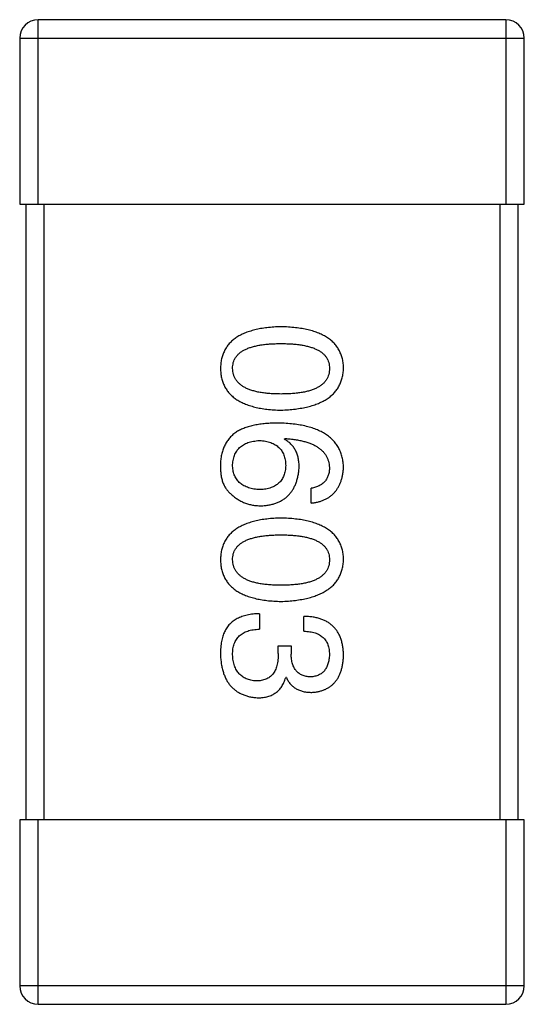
# Model space of a CAD drawing. Header units: millimetres. Extents: x 42 to 554, y 166 to 335.
# Tile 311 of 410: x 496.534 to 497.354, y 192.164 to 193.764. Entities that reach past the tile are written whole.
import ezdxf

# ---------------------------------------------------------------- set-up
doc = ezdxf.new("R2010")
doc.units = ezdxf.units.MM
doc.header["$LTSCALE"] = 30.734
doc.layers.get('0').update_dxf_attribs({"linetype": 'CONTINUOUS'})

msp = doc.modelspace()

# ---------------------------------------------------------------- linework, layer by layer
at = {"linetype": 'Continuous'}
for p, q in [((497.3245, 193.7643), (496.5645, 193.7643)), ((496.5645, 193.4643), (496.5645, 193.7643)), ((497.3245, 193.7643), (497.3245, 193.4643)), ((496.5345, 193.7343), (497.3545, 193.7343)), ((496.5345, 193.7343), (496.5345, 193.4643)), ((497.3545, 193.4643), (497.3545, 193.7343)), ((496.5345, 193.4643), (497.3545, 193.4643)), ((496.5445, 193.4643), (496.5445, 192.4643)), ((496.5745, 192.4643), (496.5745, 193.4643)), ((497.3145, 193.4643), (497.3145, 192.4643)), ((497.3445, 192.4643), (497.3445, 193.4643)), ((496.9645, 193.0826), (496.9656, 193.0837)), ((497.0083, 192.9788), (497.0083, 193.0028)), ((496.9241, 192.799), (496.9241, 192.7739)), ((496.9962, 192.7706), (496.9962, 192.7947)), ((496.9547, 192.7466), (496.9755, 192.7466)), ((496.9547, 192.7346), (496.9547, 192.7466)), ((496.9755, 192.7466), (496.9755, 192.7335)), ((496.9678, 192.6952), (496.9667, 192.6952)), ((497.3545, 192.4643), (496.5345, 192.4643)), ((496.5345, 192.4643), (496.5345, 192.1943)), ((496.5645, 192.1643), (496.5645, 192.4643)), ((497.3245, 192.4643), (497.3245, 192.1643)), ((497.3545, 192.1943), (497.3545, 192.4643)), ((497.3545, 192.1943), (496.5345, 192.1943)), ((496.5645, 192.1643), (497.3245, 192.1643))]:
    msp.add_line(p, q, dxfattribs=at)
for centre, start, end in [((496.5645, 193.7343), 90, 180), ((497.3245, 193.7343), 0, 90), ((496.5645, 192.1943), 180, 270), ((497.3245, 192.1943), 270, 0)]:
    msp.add_arc(centre, 0.03, start, end, dxfattribs=at)
for points, knots in [([(496.9591, 193.2653), (496.9552, 193.2652), (496.9475, 193.2649), (496.9365, 193.2639), (496.9262, 193.2625), (496.9166, 193.2604), (496.9078, 193.2579), (496.8998, 193.2549), (496.8924, 193.2515), (496.8859, 193.2474), (496.88, 193.243), (496.875, 193.238), (496.8707, 193.2325), (496.8671, 193.2264), (496.8644, 193.2199), (496.8623, 193.2129), (496.8611, 193.2054), (496.8608, 193.2002), (496.8607, 193.1976)], [0, 0, 0, 0, 0.087693, 0.170223, 0.247496, 0.319826, 0.387768, 0.451403, 0.511459, 0.568358, 0.622671, 0.675251, 0.726739, 0.778422, 0.830759, 0.884394, 0.940865, 1, 1, 1, 1]), ([(497.0607, 193.1976), (497.0606, 193.2002), (497.0604, 193.2054), (497.0591, 193.2129), (497.0569, 193.2199), (497.0541, 193.2265), (497.0504, 193.2325), (497.046, 193.238), (497.0408, 193.243), (497.0347, 193.2475), (497.028, 193.2515), (497.0204, 193.2549), (497.0121, 193.258), (497.003, 193.2604), (496.9931, 193.2625), (496.9824, 193.2639), (496.971, 193.2649), (496.9631, 193.2652), (496.9591, 193.2653)], [0, 0, 0, 0, 0.057911, 0.113262, 0.165956, 0.217443, 0.268511, 0.319665, 0.372, 0.426129, 0.483365, 0.543779, 0.607756, 0.676562, 0.749704, 0.827713, 0.911177, 1, 1, 1, 1]), ([(496.8804, 193.1976), (496.8805, 193.1992), (496.8806, 193.2024), (496.8815, 193.207), (496.883, 193.2114), (496.8853, 193.2153), (496.888, 193.219), (496.8914, 193.2224), (496.8955, 193.2254), (496.9001, 193.228), (496.9054, 193.2304), (496.9113, 193.2325), (496.9178, 193.2341), (496.9248, 193.2356), (496.9325, 193.2367), (496.9408, 193.2374), (496.9498, 193.2379), (496.9559, 193.238), (496.9591, 193.238)], [0, 0, 0, 0, 0.049766, 0.097012, 0.143225, 0.188786, 0.235079, 0.282962, 0.333687, 0.387747, 0.445963, 0.508657, 0.576545, 0.649868, 0.72822, 0.812712, 0.903543, 1, 1, 1, 1]), ([(496.9591, 193.238), (496.9623, 193.238), (496.9684, 193.2379), (496.9773, 193.2374), (496.9857, 193.2367), (496.9934, 193.2356), (497.0004, 193.2341), (497.0069, 193.2325), (497.0128, 193.2304), (497.018, 193.228), (497.0227, 193.2254), (497.0267, 193.2224), (497.0301, 193.219), (497.033, 193.2154), (497.0351, 193.2114), (497.0367, 193.207), (497.0376, 193.2024), (497.0377, 193.1992), (497.0378, 193.1976)], [0, 0, 0, 0, 0.096452, 0.187278, 0.271765, 0.350519, 0.423437, 0.491321, 0.554011, 0.612224, 0.666281, 0.717003, 0.764884, 0.811423, 0.856783, 0.902993, 0.950236, 1, 1, 1, 1]), ([(496.8607, 193.1976), (496.8608, 193.1949), (496.8611, 193.1898), (496.8623, 193.1822), (496.8644, 193.1752), (496.8671, 193.1687), (496.8707, 193.1627), (496.875, 193.1572), (496.88, 193.1522), (496.8859, 193.1477), (496.8924, 193.1437), (496.8998, 193.1402), (496.9078, 193.1372), (496.9166, 193.1347), (496.9262, 193.1327), (496.9365, 193.1312), (496.9475, 193.1302), (496.9552, 193.13), (496.9591, 193.1298)], [0, 0, 0, 0, 0.059134, 0.115603, 0.169236, 0.221572, 0.273254, 0.32474, 0.377319, 0.431815, 0.488555, 0.548609, 0.612242, 0.680182, 0.75251, 0.829782, 0.91231, 1, 1, 1, 1]), ([(496.9591, 193.156), (496.956, 193.1561), (496.9499, 193.1561), (496.9411, 193.1566), (496.9329, 193.1574), (496.9252, 193.1585), (496.9182, 193.16), (496.9118, 193.1618), (496.9059, 193.1638), (496.9007, 193.1663), (496.896, 193.169), (496.892, 193.1722), (496.8885, 193.1756), (496.8857, 193.1793), (496.8834, 193.1834), (496.8817, 193.1879), (496.8807, 193.1926), (496.8805, 193.1959), (496.8804, 193.1976)], [0, 0, 0, 0, 0.094834, 0.184067, 0.267029, 0.344713, 0.417334, 0.484367, 0.546941, 0.604717, 0.65953, 0.710539, 0.759381, 0.806382, 0.853027, 0.900623, 0.949121, 1, 1, 1, 1]), ([(496.9591, 193.1298), (496.9631, 193.13), (496.9709, 193.1303), (496.9822, 193.1315), (496.9928, 193.1331), (497.0026, 193.1351), (497.0116, 193.1377), (497.0199, 193.1407), (497.0274, 193.1442), (497.0342, 193.1482), (497.0402, 193.1527), (497.0455, 193.1577), (497.05, 193.1632), (497.0537, 193.1691), (497.0566, 193.1756), (497.0588, 193.1825), (497.0603, 193.1899), (497.0606, 193.195), (497.0607, 193.1976)], [0, 0, 0, 0, 0.088475, 0.171606, 0.249595, 0.322626, 0.391327, 0.455765, 0.516374, 0.573675, 0.628522, 0.681161, 0.732559, 0.783563, 0.83504, 0.887639, 0.942585, 1, 1, 1, 1]), ([(497.0378, 193.1976), (497.0377, 193.1959), (497.0376, 193.1926), (497.0367, 193.1879), (497.0351, 193.1834), (497.033, 193.1793), (497.0301, 193.1756), (497.0267, 193.1721), (497.0227, 193.1691), (497.018, 193.1663), (497.0128, 193.1638), (497.0069, 193.1617), (497.0004, 193.16), (496.9933, 193.1585), (496.9857, 193.1574), (496.9773, 193.1566), (496.9684, 193.1561), (496.9623, 193.1561), (496.9591, 193.156)], [0, 0, 0, 0, 0.050604, 0.098688, 0.145699, 0.191791, 0.238625, 0.286717, 0.337546, 0.391814, 0.449755, 0.512106, 0.579685, 0.652048, 0.730262, 0.814146, 0.904281, 1, 1, 1, 1]), ([(496.9547, 193.1088), (496.9512, 193.1088), (496.9443, 193.1087), (496.9343, 193.108), (496.9248, 193.107), (496.9161, 193.1054), (496.9079, 193.1034), (496.9003, 193.101), (496.8933, 193.0981), (496.889, 193.0957), (496.887, 193.0946)], [0, 0, 0, 0, 0.151498, 0.29521, 0.430242, 0.557137, 0.677306, 0.790845, 0.898111, 1, 1, 1, 1]), ([(497.0607, 193.0367), (497.0605, 193.0395), (497.0602, 193.045), (497.0588, 193.053), (497.0565, 193.0605), (497.0534, 193.0675), (497.0496, 193.0739), (497.0449, 193.0798), (497.0394, 193.0851), (497.0331, 193.0898), (497.026, 193.0941), (497.0182, 193.0978), (497.0095, 193.101), (497.0001, 193.1036), (496.9899, 193.1058), (496.9789, 193.1073), (496.9671, 193.1084), (496.9589, 193.1087), (496.9547, 193.1088)], [0, 0, 0, 0, 0.058957, 0.115262, 0.16907, 0.221312, 0.273147, 0.324961, 0.377649, 0.432026, 0.488925, 0.549039, 0.612912, 0.680653, 0.753056, 0.830314, 0.912483, 1, 1, 1, 1]), ([(496.887, 193.0946), (496.8849, 193.0931), (496.881, 193.0902), (496.8758, 193.085), (496.8714, 193.0793), (496.8677, 193.0731), (496.8648, 193.0663), (496.8626, 193.0591), (496.8612, 193.0513), (496.8609, 193.046), (496.8607, 193.0432)], [0, 0, 0, 0, 0.125033, 0.246266, 0.36603, 0.485265, 0.606781, 0.732144, 0.862551, 1, 1, 1, 1]), ([(496.8804, 193.0389), (496.8805, 193.0405), (496.8806, 193.0436), (496.8813, 193.0481), (496.8822, 193.0523), (496.8835, 193.0562), (496.885, 193.0598), (496.887, 193.0632), (496.8892, 193.0662), (496.8919, 193.0689), (496.8947, 193.0715), (496.898, 193.0736), (496.9015, 193.0755), (496.9054, 193.0771), (496.9097, 193.0783), (496.9142, 193.0793), (496.919, 193.0801), (496.9224, 193.0803), (496.9241, 193.0804)], [0, 0, 0, 0, 0.070403, 0.137196, 0.200053, 0.260887, 0.31876, 0.37535, 0.430743, 0.485927, 0.541678, 0.598832, 0.657726, 0.719441, 0.783504, 0.851852, 0.923533, 1, 1, 1, 1]), ([(496.9241, 193.0804), (496.9258, 193.0803), (496.9291, 193.0801), (496.9338, 193.0794), (496.9382, 193.0784), (496.9423, 193.0771), (496.9461, 193.0756), (496.9496, 193.0737), (496.9527, 193.0717), (496.9556, 193.0692), (496.9581, 193.0666), (496.9603, 193.0636), (496.9622, 193.0604), (496.9637, 193.0568), (496.965, 193.053), (496.9659, 193.0489), (496.9665, 193.0445), (496.9667, 193.0415), (496.9667, 193.04)], [0, 0, 0, 0, 0.076072, 0.148369, 0.216753, 0.281358, 0.342792, 0.401604, 0.458929, 0.514444, 0.569818, 0.625343, 0.681554, 0.739608, 0.800134, 0.863477, 0.929547, 1, 1, 1, 1]), ([(496.9886, 193.0367), (496.9885, 193.0393), (496.9884, 193.0444), (496.9873, 193.0517), (496.9854, 193.0584), (496.9828, 193.0646), (496.9793, 193.0701), (496.9752, 193.0749), (496.9702, 193.0792), (496.9665, 193.0814), (496.9645, 193.0826)], [0, 0, 0, 0, 0.144617, 0.279572, 0.40596, 0.526097, 0.64389, 0.760003, 0.877724, 1, 1, 1, 1]), ([(496.9656, 193.0837), (496.9685, 193.0835), (496.974, 193.0831), (496.9819, 193.0821), (496.9893, 193.0808), (496.9963, 193.0792), (497.0026, 193.0773), (497.0085, 193.0751), (497.0138, 193.0727), (497.0186, 193.0699), (497.0229, 193.0667), (497.0266, 193.0634), (497.0299, 193.0597), (497.0325, 193.0556), (497.0347, 193.0513), (497.0362, 193.0467), (497.0374, 193.0418), (497.0376, 193.0384), (497.0378, 193.0367)], [0, 0, 0, 0, 0.089218, 0.173709, 0.252753, 0.326963, 0.397099, 0.462534, 0.524018, 0.582178, 0.637235, 0.689955, 0.741228, 0.791618, 0.841661, 0.892925, 0.945259, 1, 1, 1, 1]), ([(496.8607, 193.0432), (496.8607, 193.0404), (496.8606, 193.035), (496.8612, 193.0272), (496.8623, 193.0201), (496.8641, 193.0135), (496.8664, 193.0077), (496.8694, 193.0025), (496.8729, 192.9978), (496.8757, 192.9953), (496.8771, 192.9941)], [0, 0, 0, 0, 0.156782, 0.301945, 0.436395, 0.561474, 0.678489, 0.78853, 0.894967, 1, 1, 1, 1]), ([(496.9252, 193.0006), (496.9235, 193.0007), (496.9201, 193.0009), (496.9152, 193.0016), (496.9107, 193.0026), (496.9065, 193.0037), (496.9025, 193.0052), (496.8989, 193.0069), (496.8956, 193.0089), (496.8927, 193.0112), (496.89, 193.0137), (496.8876, 193.0165), (496.8856, 193.0196), (496.8839, 193.023), (496.8825, 193.0266), (496.8815, 193.0304), (496.8808, 193.0346), (496.8805, 193.0374), (496.8804, 193.0389)], [0, 0, 0, 0, 0.078863, 0.153308, 0.223539, 0.289857, 0.35341, 0.413572, 0.471721, 0.528235, 0.584279, 0.638781, 0.69466, 0.751251, 0.809198, 0.869697, 0.933318, 1, 1, 1, 1]), ([(496.9667, 193.04), (496.9667, 193.0385), (496.9665, 193.0355), (496.9659, 193.0313), (496.965, 193.0273), (496.9638, 193.0236), (496.9623, 193.0202), (496.9605, 193.017), (496.9583, 193.0141), (496.9558, 193.0115), (496.9531, 193.0092), (496.95, 193.0071), (496.9466, 193.0053), (496.9429, 193.0038), (496.9389, 193.0026), (496.9346, 193.0016), (496.93, 193.0009), (496.9268, 193.0007), (496.9252, 193.0006)], [0, 0, 0, 0, 0.069884, 0.136529, 0.199638, 0.259844, 0.317774, 0.374356, 0.430026, 0.485148, 0.5409, 0.597889, 0.657472, 0.718614, 0.783613, 0.85129, 0.923712, 1, 1, 1, 1]), ([(496.9263, 192.9744), (496.9286, 192.9745), (496.9332, 192.9747), (496.9398, 192.9757), (496.9461, 192.9772), (496.9519, 192.979), (496.9573, 192.9813), (496.9622, 192.9841), (496.9668, 192.9873), (496.9709, 192.991), (496.9746, 192.9952), (496.9779, 192.9997), (496.9807, 193.0048), (496.9832, 193.0103), (496.9852, 193.0162), (496.9867, 193.0227), (496.9879, 193.0295), (496.9884, 193.0342), (496.9886, 193.0367)], [0, 0, 0, 0, 0.071527, 0.139094, 0.20346, 0.264939, 0.323904, 0.381383, 0.437591, 0.493343, 0.549401, 0.606085, 0.664838, 0.725424, 0.788712, 0.855452, 0.925772, 1, 1, 1, 1]), ([(497.0378, 193.0367), (497.0377, 193.0344), (497.0376, 193.0301), (497.0361, 193.024), (497.0338, 193.0186), (497.0305, 193.0138), (497.0263, 193.0099), (497.0211, 193.0067), (497.015, 193.0043), (497.0106, 193.0033), (497.0083, 193.0028)], [0, 0, 0, 0, 0.136586, 0.261496, 0.378089, 0.490612, 0.605522, 0.725767, 0.8561, 1, 1, 1, 1]), ([(497.0083, 192.9788), (497.0103, 192.979), (497.0141, 192.9795), (497.0198, 192.9808), (497.0251, 192.9823), (497.03, 192.9843), (497.0345, 192.9867), (497.0387, 192.9894), (497.0426, 192.9925), (497.0461, 192.9959), (497.0491, 192.9997), (497.0519, 193.0039), (497.0543, 193.0085), (497.0563, 193.0134), (497.058, 193.0187), (497.0593, 193.0244), (497.0602, 193.0304), (497.0605, 193.0346), (497.0607, 193.0367)], [0, 0, 0, 0, 0.06947, 0.136096, 0.199592, 0.260665, 0.319672, 0.377156, 0.433415, 0.489984, 0.546535, 0.604276, 0.663499, 0.725182, 0.788953, 0.855683, 0.926216, 1, 1, 1, 1]), ([(496.8771, 192.9941), (496.8789, 192.9925), (496.8823, 192.9894), (496.8879, 192.9854), (496.8937, 192.982), (496.8997, 192.9792), (496.906, 192.977), (496.9126, 192.9755), (496.9194, 192.9746), (496.924, 192.9745), (496.9263, 192.9744)], [0, 0, 0, 0, 0.129393, 0.255335, 0.378531, 0.500878, 0.622934, 0.746191, 0.87096, 1, 1, 1, 1]), ([(496.9591, 192.9545), (496.9552, 192.9543), (496.9475, 192.9541), (496.9365, 192.953), (496.9262, 192.9516), (496.9166, 192.9496), (496.9078, 192.9471), (496.8998, 192.9441), (496.8924, 192.9406), (496.8859, 192.9366), (496.88, 192.9321), (496.875, 192.9271), (496.8707, 192.9216), (496.8671, 192.9156), (496.8644, 192.909), (496.8623, 192.902), (496.8611, 192.8945), (496.8608, 192.8894), (496.8607, 192.8867)], [0, 0, 0, 0, 0.087693, 0.170223, 0.247496, 0.319826, 0.387768, 0.451403, 0.511459, 0.568358, 0.622671, 0.675251, 0.726739, 0.778422, 0.830759, 0.884394, 0.940865, 1, 1, 1, 1]), ([(497.0607, 192.8867), (497.0606, 192.8894), (497.0604, 192.8945), (497.0591, 192.9021), (497.0569, 192.909), (497.0541, 192.9156), (497.0504, 192.9216), (497.046, 192.9271), (497.0408, 192.9321), (497.0347, 192.9366), (497.028, 192.9406), (497.0204, 192.9441), (497.0121, 192.9471), (497.003, 192.9496), (496.9931, 192.9516), (496.9824, 192.953), (496.971, 192.9541), (496.9631, 192.9543), (496.9591, 192.9545)], [0, 0, 0, 0, 0.057911, 0.113262, 0.165956, 0.217443, 0.268511, 0.319665, 0.372, 0.426129, 0.483365, 0.543779, 0.607756, 0.676562, 0.749704, 0.827713, 0.911177, 1, 1, 1, 1]), ([(496.8804, 192.8867), (496.8805, 192.8883), (496.8806, 192.8915), (496.8815, 192.8962), (496.883, 192.9005), (496.8853, 192.9045), (496.888, 192.9082), (496.8914, 192.9115), (496.8955, 192.9145), (496.9001, 192.9172), (496.9054, 192.9196), (496.9113, 192.9216), (496.9178, 192.9233), (496.9248, 192.9248), (496.9325, 192.9258), (496.9408, 192.9266), (496.9498, 192.9271), (496.9559, 192.9271), (496.9591, 192.9271)], [0, 0, 0, 0, 0.049766, 0.097012, 0.143225, 0.188786, 0.235079, 0.282962, 0.333687, 0.387747, 0.445963, 0.508657, 0.576545, 0.649868, 0.72822, 0.812712, 0.903543, 1, 1, 1, 1]), ([(496.9591, 192.9271), (496.9623, 192.9271), (496.9684, 192.9271), (496.9773, 192.9266), (496.9857, 192.9258), (496.9934, 192.9248), (497.0004, 192.9233), (497.0069, 192.9216), (497.0128, 192.9196), (497.018, 192.9172), (497.0227, 192.9145), (497.0267, 192.9115), (497.0301, 192.9081), (497.033, 192.9045), (497.0351, 192.9005), (497.0367, 192.8962), (497.0376, 192.8915), (497.0377, 192.8883), (497.0378, 192.8867)], [0, 0, 0, 0, 0.096452, 0.187278, 0.271765, 0.350519, 0.423437, 0.491321, 0.554011, 0.612224, 0.666281, 0.717003, 0.764884, 0.811423, 0.856783, 0.902993, 0.950236, 1, 1, 1, 1]), ([(496.8607, 192.8867), (496.8608, 192.8841), (496.8611, 192.8789), (496.8623, 192.8714), (496.8644, 192.8644), (496.8671, 192.8578), (496.8707, 192.8518), (496.875, 192.8463), (496.88, 192.8413), (496.8859, 192.8368), (496.8924, 192.8328), (496.8998, 192.8293), (496.9078, 192.8263), (496.9166, 192.8239), (496.9262, 192.8218), (496.9365, 192.8204), (496.9475, 192.8194), (496.9552, 192.8191), (496.9591, 192.819)], [0, 0, 0, 0, 0.059134, 0.115603, 0.169236, 0.221572, 0.273254, 0.32474, 0.377319, 0.431815, 0.488555, 0.548609, 0.612242, 0.680182, 0.75251, 0.829782, 0.91231, 1, 1, 1, 1]), ([(496.9591, 192.8452), (496.956, 192.8452), (496.9499, 192.8453), (496.9411, 192.8458), (496.9329, 192.8466), (496.9252, 192.8477), (496.9182, 192.8491), (496.9118, 192.8509), (496.9059, 192.853), (496.9007, 192.8554), (496.896, 192.8582), (496.892, 192.8613), (496.8885, 192.8647), (496.8857, 192.8685), (496.8834, 192.8726), (496.8817, 192.877), (496.8807, 192.8818), (496.8805, 192.885), (496.8804, 192.8867)], [0, 0, 0, 0, 0.094834, 0.184067, 0.267029, 0.344713, 0.417334, 0.484367, 0.546941, 0.604717, 0.65953, 0.710539, 0.759381, 0.806382, 0.853027, 0.900623, 0.949121, 1, 1, 1, 1]), ([(496.9591, 192.819), (496.9631, 192.8191), (496.9709, 192.8195), (496.9822, 192.8206), (496.9928, 192.8222), (497.0026, 192.8243), (497.0116, 192.8268), (497.0199, 192.8298), (497.0274, 192.8333), (497.0342, 192.8374), (497.0402, 192.8419), (497.0455, 192.8468), (497.05, 192.8523), (497.0537, 192.8582), (497.0566, 192.8647), (497.0588, 192.8716), (497.0603, 192.879), (497.0606, 192.8841), (497.0607, 192.8867)], [0, 0, 0, 0, 0.088475, 0.171606, 0.249595, 0.322626, 0.391327, 0.455765, 0.516374, 0.573675, 0.628522, 0.681161, 0.732559, 0.783563, 0.83504, 0.887639, 0.942585, 1, 1, 1, 1]), ([(497.0378, 192.8867), (497.0377, 192.885), (497.0376, 192.8818), (497.0367, 192.877), (497.0351, 192.8726), (497.033, 192.8684), (497.0301, 192.8647), (497.0267, 192.8613), (497.0227, 192.8582), (497.018, 192.8554), (497.0128, 192.853), (497.0069, 192.8509), (497.0004, 192.8491), (496.9933, 192.8477), (496.9857, 192.8466), (496.9773, 192.8458), (496.9684, 192.8453), (496.9623, 192.8452), (496.9591, 192.8452)], [0, 0, 0, 0, 0.050604, 0.098688, 0.145699, 0.191791, 0.238625, 0.286717, 0.337546, 0.391814, 0.449755, 0.512106, 0.579685, 0.652048, 0.730262, 0.814146, 0.904281, 1, 1, 1, 1]), ([(496.9241, 192.799), (496.9223, 192.799), (496.9188, 192.7988), (496.9137, 192.7984), (496.9089, 192.7977), (496.9042, 192.7968), (496.8998, 192.7957), (496.8957, 192.7945), (496.8917, 192.7929), (496.8881, 192.7912), (496.8846, 192.7892), (496.8814, 192.7871), (496.8784, 192.7847), (496.8757, 192.7821), (496.8732, 192.7793), (496.871, 192.7762), (496.8689, 192.773), (496.8678, 192.7707), (496.8673, 192.7695)], [0, 0, 0, 0, 0.078937, 0.154495, 0.226898, 0.296844, 0.363348, 0.427781, 0.48946, 0.549586, 0.607902, 0.664733, 0.720805, 0.776157, 0.831175, 0.886736, 0.943094, 1, 1, 1, 1]), ([(497.0607, 192.7313), (497.0606, 192.7338), (497.0605, 192.7387), (497.0596, 192.7458), (497.0583, 192.7524), (497.0564, 192.7585), (497.0541, 192.7642), (497.0513, 192.7694), (497.0479, 192.7741), (497.0441, 192.7783), (497.0398, 192.7821), (497.035, 192.7854), (497.0297, 192.7881), (497.024, 192.7904), (497.0177, 192.7922), (497.011, 192.7936), (497.0038, 192.7944), (496.9988, 192.7946), (496.9962, 192.7947)], [0, 0, 0, 0, 0.073232, 0.142595, 0.207997, 0.270074, 0.329156, 0.386529, 0.441846, 0.496976, 0.551877, 0.607941, 0.665637, 0.725446, 0.788542, 0.855101, 0.925196, 1, 1, 1, 1]), ([(496.8673, 192.7695), (496.8667, 192.7684), (496.8657, 192.7661), (496.8643, 192.7623), (496.8632, 192.7582), (496.8623, 192.7539), (496.8616, 192.7492), (496.8611, 192.7442), (496.8608, 192.7389), (496.8608, 192.7353), (496.8607, 192.7335)], [0, 0, 0, 0, 0.101955, 0.208983, 0.322698, 0.44339, 0.570851, 0.70629, 0.84885, 1, 1, 1, 1]), ([(496.8804, 192.7324), (496.8804, 192.734), (496.8805, 192.7372), (496.881, 192.7418), (496.8818, 192.7461), (496.8831, 192.7501), (496.8846, 192.7538), (496.8865, 192.7572), (496.8887, 192.7603), (496.8913, 192.763), (496.8942, 192.7655), (496.8975, 192.7676), (496.9011, 192.7695), (496.905, 192.771), (496.9093, 192.7722), (496.914, 192.7731), (496.9189, 192.7737), (496.9223, 192.7738), (496.9241, 192.7739)], [0, 0, 0, 0, 0.071272, 0.13882, 0.201858, 0.262757, 0.320043, 0.376709, 0.431462, 0.486034, 0.541209, 0.597703, 0.65589, 0.717768, 0.782056, 0.850407, 0.92277, 1, 1, 1, 1]), ([(496.9962, 192.7706), (496.9979, 192.7706), (497.0012, 192.7704), (497.0059, 192.7698), (497.0103, 192.7691), (497.0144, 192.7679), (497.0181, 192.7665), (497.0215, 192.7648), (497.0246, 192.7628), (497.0274, 192.7606), (497.0299, 192.758), (497.032, 192.7552), (497.0338, 192.7521), (497.0353, 192.7487), (497.0364, 192.745), (497.0372, 192.741), (497.0377, 192.7368), (497.0377, 192.7339), (497.0378, 192.7324)], [0, 0, 0, 0, 0.078134, 0.15164, 0.221358, 0.286689, 0.348614, 0.407697, 0.464247, 0.520153, 0.574432, 0.629291, 0.684538, 0.742032, 0.801329, 0.863637, 0.930123, 1, 1, 1, 1]), ([(496.8607, 192.7335), (496.8608, 192.7307), (496.8611, 192.7254), (496.862, 192.7176), (496.8634, 192.7104), (496.8653, 192.7037), (496.8675, 192.6975), (496.8702, 192.6917), (496.8734, 192.6865), (496.877, 192.6818), (496.8811, 192.6776), (496.8856, 192.6739), (496.8906, 192.6706), (496.896, 192.668), (496.9018, 192.6658), (496.9081, 192.6641), (496.9149, 192.6629), (496.9195, 192.6626), (496.9219, 192.6624)], [0, 0, 0, 0, 0.078078, 0.151942, 0.221594, 0.28726, 0.350176, 0.409768, 0.467648, 0.523784, 0.578904, 0.634014, 0.689819, 0.746826, 0.805875, 0.867063, 0.931764, 1, 1, 1, 1]), ([(496.9186, 192.6897), (496.9172, 192.6899), (496.9143, 192.6901), (496.9102, 192.6908), (496.9063, 192.6918), (496.9027, 192.6932), (496.8994, 192.6948), (496.8963, 192.6967), (496.8935, 192.699), (496.891, 192.7014), (496.8887, 192.7043), (496.8867, 192.7074), (496.885, 192.7109), (496.8835, 192.7146), (496.8824, 192.7186), (496.8814, 192.7229), (496.8807, 192.7275), (496.8805, 192.7307), (496.8804, 192.7324)], [0, 0, 0, 0, 0.068514, 0.133941, 0.195994, 0.255362, 0.312994, 0.369441, 0.424687, 0.480522, 0.537148, 0.594801, 0.654411, 0.716817, 0.781981, 0.850498, 0.923306, 1, 1, 1, 1]), ([(496.9547, 192.7346), (496.9547, 192.7327), (496.9547, 192.7292), (496.9542, 192.7242), (496.9535, 192.7194), (496.9525, 192.715), (496.9513, 192.711), (496.9498, 192.7073), (496.9479, 192.7039), (496.9458, 192.7009), (496.9434, 192.6983), (496.9407, 192.696), (496.9377, 192.694), (496.9344, 192.6925), (496.9309, 192.6912), (496.927, 192.6904), (496.9229, 192.6898), (496.9201, 192.6898), (496.9186, 192.6897)], [0, 0, 0, 0, 0.082495, 0.159728, 0.232496, 0.300725, 0.365163, 0.425859, 0.483728, 0.538892, 0.592921, 0.646195, 0.699968, 0.754746, 0.811387, 0.870806, 0.933482, 1, 1, 1, 1]), ([(497.0072, 192.6963), (497.0059, 192.6964), (497.0035, 192.6965), (497, 192.697), (496.9968, 192.6979), (496.9937, 192.699), (496.9909, 192.7003), (496.9884, 192.702), (496.986, 192.7039), (496.9839, 192.7061), (496.982, 192.7086), (496.9804, 192.7113), (496.979, 192.7143), (496.9778, 192.7176), (496.9769, 192.7212), (496.9761, 192.7251), (496.9757, 192.7292), (496.9755, 192.732), (496.9755, 192.7335)], [0, 0, 0, 0, 0.067741, 0.131599, 0.192143, 0.249977, 0.306453, 0.361639, 0.416449, 0.471489, 0.527582, 0.584873, 0.644974, 0.70814, 0.77492, 0.845909, 0.920585, 1, 1, 1, 1]), ([(497.0378, 192.7324), (497.0377, 192.731), (497.0376, 192.7283), (497.0371, 192.7245), (497.0364, 192.7208), (497.0355, 192.7174), (497.0344, 192.7143), (497.033, 192.7114), (497.0314, 192.7088), (497.0296, 192.7064), (497.0276, 192.7042), (497.0253, 192.7024), (497.0229, 192.7007), (497.0201, 192.6993), (497.0172, 192.6982), (497.0141, 192.6973), (497.0107, 192.6966), (497.0084, 192.6964), (497.0072, 192.6963)], [0, 0, 0, 0, 0.078051, 0.151197, 0.220412, 0.286742, 0.34933, 0.409464, 0.467368, 0.52298, 0.578639, 0.633998, 0.690142, 0.746855, 0.805868, 0.867776, 0.932345, 1, 1, 1, 1]), ([(497.0094, 192.6712), (497.0113, 192.6713), (497.0152, 192.6717), (497.0209, 192.6727), (497.0261, 192.6742), (497.031, 192.676), (497.0355, 192.6784), (497.0397, 192.6811), (497.0435, 192.6842), (497.0469, 192.6878), (497.0499, 192.6918), (497.0526, 192.6962), (497.0549, 192.701), (497.0568, 192.7063), (497.0584, 192.7119), (497.0595, 192.718), (497.0604, 192.7245), (497.0606, 192.729), (497.0607, 192.7313)], [0, 0, 0, 0, 0.067521, 0.132139, 0.193339, 0.252064, 0.309083, 0.364848, 0.420021, 0.475612, 0.532002, 0.589602, 0.649896, 0.712634, 0.778603, 0.848416, 0.922155, 1, 1, 1, 1]), ([(496.9219, 192.6624), (496.9234, 192.6624), (496.9261, 192.6625), (496.9302, 192.6629), (496.9341, 192.6635), (496.9378, 192.6644), (496.9413, 192.6656), (496.9446, 192.667), (496.9477, 192.6687), (496.9507, 192.6706), (496.9534, 192.6727), (496.9559, 192.6752), (496.9582, 192.6779), (496.9603, 192.6809), (496.9622, 192.6841), (496.964, 192.6875), (496.9655, 192.6913), (496.9663, 192.6939), (496.9667, 192.6952)], [0, 0, 0, 0, 0.071215, 0.138707, 0.20396, 0.266995, 0.327734, 0.387609, 0.445602, 0.503345, 0.561136, 0.618597, 0.677672, 0.738255, 0.799989, 0.863961, 0.930555, 1, 1, 1, 1]), ([(496.9678, 192.6952), (496.9688, 192.6933), (496.9707, 192.6896), (496.9743, 192.6846), (496.9787, 192.6804), (496.9836, 192.677), (496.9892, 192.6744), (496.9954, 192.6725), (497.0022, 192.6714), (497.0069, 192.6712), (497.0094, 192.6712)], [0, 0, 0, 0, 0.125227, 0.244792, 0.361427, 0.478215, 0.59667, 0.722058, 0.856314, 1, 1, 1, 1])]:
    msp.add_open_spline(points, degree=3, knots=knots, dxfattribs=at)

doc.saveas('drawing.dxf')
